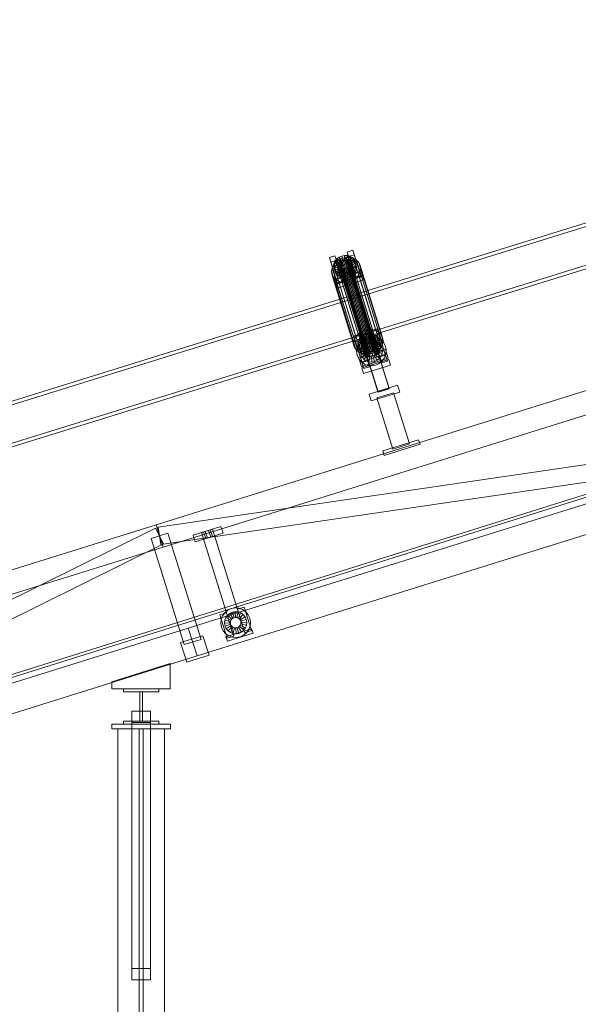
# Model space of a CAD drawing. Header units: millimetres. Extents: x -2233 to 65662, y -50530 to 6847.
# Tile 590 of 656: x 21397 to 22352, y 1493 to 3177. Entities that reach past the tile are written whole.
import ezdxf

# ---------------------------------------------------------------- set-up
doc = ezdxf.new("R2010")
doc.units = ezdxf.units.MM
doc.layers.add('COTAS_P', color=1, linetype='Continuous', lineweight=0)
doc.layers.add('lateral_C02', color=7, linetype='Continuous', lineweight=0)
doc.dimstyles.new('R19_100', dxfattribs={"dimtxt": 250, "dimasz": 150, "dimexe": 150, "dimexo": 80, "dimgap": 100, "dimtad": 1, "dimtih": 1, "dimtoh": 1, "dimdsep": 46, "dimcen": 0.09, "dimadec": 0, "dimazin": 0, "dimtfac": 1, "dimtdec": 4, "dimtofl": 0, "dimtmove": 0, "dimatfit": 3, "dimfxl": 1, "dimtolj": 1, "dimtzin": 0, "dimarcsym": 0})

# ---------------------------------------------------------------- blocks, each defined once
blk = doc.blocks.new('DIM_R32_4')
at = {"layer": 'COTAS_P'}
for p, q in [((15248.4, 1279.1), (24311.8, 4109.1)), ((24311.8, 4109.1), (24155.2, 4107.3)), ((24311.8, 4109.1), (24182.1, 4021.4)), ((24580.1, 3250), (24311.8, 4109.1)), ((15248.4, 1279.1), (15378.1, 1366.8)), ((15248.4, 1279.1), (15405, 1280.8)), ((15516.6, 420), (15248.4, 1279.1))]:
    blk.add_line(p, q, dxfattribs=at)
blk.add_text('9495 P', height=250, rotation=17.3406, dxfattribs=at).set_placement((19750.3, 2789.5))

msp = doc.modelspace()

# ---------------------------------------------------------------- linework, layer by layer
at = {"layer": 'lateral_C02'}
for p, q in [((15575.415, 232.817), (24634.01, 3078.273)), ((15576.913, 228.047), (24635.508, 3073.503)), ((22541.592, 2884.136), (21968.557, 2706.282)), ((21970.336, 2700.552), (22543.371, 2878.406)), ((21988.96, 2640.547), (22561.995, 2818.4)), ((22563.773, 2812.67), (21990.738, 2634.816)), ((21957.23, 2779.726), (21966.775, 2782.707)), ((21959.61, 2772.057), (21957.23, 2779.726)), ((21957.23, 2779.726), (21968.981, 2742.204)), ((21966.775, 2782.707), (21969.156, 2775.037)), ((21978.526, 2745.184), (21966.775, 2782.707)), ((21926.684, 2770.188), (21936.23, 2773.169)), ((21929.065, 2762.519), (21926.684, 2770.188)), ((21926.684, 2770.188), (21938.435, 2732.666)), ((21938.61, 2765.5), (21929.065, 2762.519)), ((21940.815, 2724.997), (21929.065, 2762.519)), ((21933.71, 2757.842), (21937.743, 2762.566)), ((21934.498, 2760.442), (21936.417, 2764.418)), ((21936.23, 2773.169), (21938.61, 2765.5)), ((21947.98, 2735.646), (21936.23, 2773.169)), ((21936.417, 2764.418), (21939.434, 2767.951)), ((21944.898, 2760.998), (21936.417, 2764.418)), ((21936.417, 2764.418), (21938.457, 2757.845)), ((21937.743, 2762.566), (21942.969, 2766.375)), ((21937.743, 2762.566), (21975.998, 2639.311)), ((21938.61, 2765.5), (21950.361, 2727.977)), ((21939.434, 2767.951), (21943.344, 2770.801)), ((21946.327, 2762.672), (21939.434, 2767.951)), ((21939.434, 2767.951), (21941.474, 2761.378)), ((21945.384, 2764.227), (21941.474, 2761.378)), ((21942.969, 2766.375), (21949.033, 2769.011)), ((21942.969, 2766.375), (21981.224, 2643.12)), ((21943.344, 2770.801), (21947.879, 2772.773)), ((21948.179, 2764.022), (21943.344, 2770.801)), ((21943.344, 2770.801), (21945.384, 2764.227)), ((21943.649, 2760.21), (21944.558, 2762.094)), ((21944.558, 2762.094), (21945.987, 2763.767)), ((21944.558, 2762.094), (21988.933, 2619.118)), ((21946.327, 2762.672), (21944.898, 2760.998)), ((21949.919, 2766.199), (21945.384, 2764.227)), ((21945.384, 2764.227), (21950.219, 2757.448)), ((21945.987, 2763.767), (21947.839, 2765.117)), ((21945.987, 2763.767), (21990.362, 2620.792)), ((21948.179, 2764.022), (21946.327, 2762.672)), ((21948.367, 2756.098), (21946.327, 2762.672)), ((21947.839, 2765.117), (21949.987, 2766.051)), ((21947.839, 2765.117), (21992.214, 2622.142)), ((21947.879, 2772.773), (21952.732, 2773.732)), ((21950.327, 2764.956), (21947.879, 2772.773)), ((21947.879, 2772.773), (21949.919, 2766.199)), ((21950.327, 2764.956), (21948.179, 2764.022)), ((21950.219, 2757.448), (21948.179, 2764.022)), ((21949.033, 2769.011), (21955.52, 2770.294)), ((21949.033, 2769.011), (21987.287, 2645.756)), ((21954.772, 2767.159), (21949.919, 2766.199)), ((21949.919, 2766.199), (21952.367, 2758.382)), ((21949.987, 2766.051), (21952.286, 2766.506)), ((21949.987, 2766.051), (21994.363, 2623.076)), ((21952.626, 2765.41), (21950.327, 2764.956)), ((21952.367, 2758.382), (21950.327, 2764.956)), ((21952.286, 2766.506), (21954.578, 2766.45)), ((21952.286, 2766.506), (21996.661, 2623.53)), ((21952.626, 2765.41), (21952.732, 2773.732)), ((21954.918, 2765.354), (21952.626, 2765.41)), ((21954.666, 2758.837), (21952.626, 2765.41)), ((21952.732, 2773.732), (21957.571, 2773.614)), ((21952.732, 2773.732), (21954.772, 2767.159)), ((21954.578, 2766.45), (21956.707, 2765.887)), ((21954.578, 2766.45), (21998.953, 2623.475)), ((21954.772, 2767.159), (21954.666, 2758.837)), ((21959.611, 2767.041), (21954.772, 2767.159)), ((21954.918, 2765.354), (21957.571, 2773.614)), ((21957.047, 2764.792), (21954.918, 2765.354)), ((21956.958, 2758.781), (21954.918, 2765.354)), ((21955.52, 2770.294), (21961.989, 2770.136)), ((21955.52, 2770.294), (21993.775, 2647.039)), ((21956.707, 2765.887), (21958.529, 2764.857)), ((21956.707, 2765.887), (22001.083, 2622.912)), ((21959.611, 2767.041), (21956.958, 2758.781)), ((21957.047, 2764.792), (21962.066, 2772.427)), ((21958.869, 2763.761), (21957.047, 2764.792)), ((21959.087, 2758.218), (21957.047, 2764.792)), ((21957.571, 2773.614), (21962.066, 2772.427)), ((21957.571, 2773.614), (21959.611, 2767.041)), ((21958.529, 2764.857), (21959.918, 2763.428)), ((21958.529, 2764.857), (22002.904, 2621.881)), ((21958.869, 2763.761), (21965.911, 2770.251)), ((21960.258, 2762.332), (21958.869, 2763.761)), ((21960.909, 2757.187), (21958.869, 2763.761)), ((21964.106, 2765.853), (21959.087, 2758.218)), ((21969.156, 2775.037), (21959.61, 2772.057)), ((21971.361, 2734.534), (21959.61, 2772.057)), ((21964.106, 2765.853), (21959.611, 2767.041)), ((21959.918, 2763.428), (21960.781, 2761.698)), ((21959.918, 2763.428), (22004.294, 2620.452)), ((21960.258, 2762.332), (21968.845, 2767.234)), ((21961.121, 2760.603), (21960.258, 2762.332)), ((21962.299, 2755.759), (21960.258, 2762.332)), ((21967.952, 2763.677), (21960.909, 2757.187)), ((21970.667, 2763.583), (21961.121, 2760.603)), ((21961.989, 2770.136), (21967.998, 2768.549)), ((21961.989, 2770.136), (22000.243, 2646.882)), ((21962.066, 2772.427), (21965.911, 2770.251)), ((21962.066, 2772.427), (21964.106, 2765.853)), ((21967.952, 2763.677), (21964.106, 2765.853)), ((21965.911, 2770.251), (21968.845, 2767.234)), ((21965.911, 2770.251), (21967.952, 2763.677)), ((21970.885, 2760.661), (21967.952, 2763.677)), ((21967.998, 2768.549), (21973.139, 2765.639)), ((21967.998, 2768.549), (22006.253, 2645.294)), ((21968.845, 2767.234), (21970.667, 2763.583)), ((21968.845, 2767.234), (21970.885, 2760.661)), ((21969.156, 2775.037), (21980.906, 2737.515)), ((21972.707, 2757.01), (21970.667, 2763.583)), ((21970.667, 2763.583), (21971.253, 2759.546)), ((21973.139, 2765.639), (21977.061, 2761.607)), ((21973.139, 2765.639), (22011.394, 2642.385)), ((21930.222, 2746.982), (21931.144, 2752.527)), ((21931.005, 2741.585), (21930.222, 2746.982)), ((21930.222, 2746.982), (21968.477, 2623.727)), ((21931.144, 2752.527), (21933.71, 2757.842)), ((21931.144, 2752.527), (21969.399, 2629.272)), ((21933.71, 2757.842), (21971.964, 2634.588)), ((21933.808, 2756.294), (21934.498, 2760.442)), ((21943.662, 2757.15), (21933.808, 2756.294)), ((21933.808, 2756.294), (21935.848, 2749.721)), ((21934.394, 2752.257), (21933.808, 2756.294)), ((21943.939, 2755.238), (21934.394, 2752.257)), ((21934.394, 2752.257), (21936.434, 2745.684)), ((21936.216, 2748.606), (21934.394, 2752.257)), ((21943.989, 2759.115), (21934.498, 2760.442)), ((21934.498, 2760.442), (21936.538, 2753.869)), ((21935.082, 2733.335), (21980.9, 2747.642)), ((21936.538, 2753.869), (21935.848, 2749.721)), ((21935.848, 2749.721), (21945.702, 2750.576)), ((21935.848, 2749.721), (21936.434, 2745.684)), ((21944.802, 2753.508), (21936.216, 2748.606)), ((21936.216, 2748.606), (21938.256, 2742.032)), ((21939.149, 2745.59), (21936.216, 2748.606)), ((21936.434, 2745.684), (21945.98, 2748.664)), ((21936.434, 2745.684), (21938.256, 2742.032)), ((21938.457, 2757.845), (21936.538, 2753.869)), ((21936.538, 2753.869), (21946.029, 2752.541)), ((21938.256, 2742.032), (21946.843, 2746.935)), ((21941.474, 2761.378), (21938.457, 2757.845)), ((21938.457, 2757.845), (21946.938, 2754.425)), ((21946.192, 2752.079), (21939.149, 2745.59)), ((21939.149, 2745.59), (21941.19, 2739.016)), ((21942.995, 2743.413), (21939.149, 2745.59)), ((21941.19, 2739.016), (21948.232, 2745.506)), ((21941.474, 2761.378), (21948.367, 2756.098)), ((21948.014, 2751.049), (21942.995, 2743.413)), ((21943.322, 2758.246), (21943.649, 2760.21)), ((21943.599, 2756.333), (21943.322, 2758.246)), ((21943.322, 2758.246), (21987.697, 2615.27)), ((21944.462, 2754.604), (21943.599, 2756.333)), ((21943.599, 2756.333), (21987.975, 2613.358)), ((21943.649, 2760.21), (21988.024, 2617.235)), ((21943.989, 2759.115), (21943.662, 2757.15)), ((21945.702, 2750.576), (21943.662, 2757.15)), ((21943.662, 2757.15), (21943.939, 2755.238)), ((21945.98, 2748.664), (21943.939, 2755.238)), ((21943.939, 2755.238), (21944.802, 2753.508)), ((21944.898, 2760.998), (21943.989, 2759.115)), ((21946.029, 2752.541), (21943.989, 2759.115)), ((21945.852, 2753.175), (21944.462, 2754.604)), ((21944.462, 2754.604), (21988.838, 2611.628)), ((21946.843, 2746.935), (21944.802, 2753.508)), ((21944.802, 2753.508), (21946.192, 2752.079)), ((21946.938, 2754.425), (21944.898, 2760.998)), ((21945.702, 2750.576), (21946.029, 2752.541)), ((21945.98, 2748.664), (21945.702, 2750.576)), ((21947.674, 2752.144), (21945.852, 2753.175)), ((21945.852, 2753.175), (21990.227, 2610.2)), ((21946.843, 2746.935), (21945.98, 2748.664)), ((21946.029, 2752.541), (21946.938, 2754.425)), ((21948.232, 2745.506), (21946.192, 2752.079)), ((21946.192, 2752.079), (21948.014, 2751.049)), ((21948.232, 2745.506), (21946.843, 2746.935)), ((21946.938, 2754.425), (21948.367, 2756.098)), ((21950.143, 2750.486), (21947.49, 2742.226)), ((21949.803, 2751.582), (21947.674, 2752.144)), ((21947.674, 2752.144), (21992.049, 2609.169)), ((21950.054, 2744.475), (21948.014, 2751.049)), ((21948.014, 2751.049), (21950.143, 2750.486)), ((21950.054, 2744.475), (21948.232, 2745.506)), ((21948.367, 2756.098), (21950.219, 2757.448)), ((21952.095, 2751.526), (21949.803, 2751.582)), ((21949.803, 2751.582), (21994.178, 2608.606)), ((21952.183, 2743.912), (21950.143, 2750.486)), ((21950.143, 2750.486), (21952.435, 2750.43)), ((21950.219, 2757.448), (21952.367, 2758.382)), ((21954.394, 2751.98), (21952.095, 2751.526)), ((21952.095, 2751.526), (21996.471, 2608.55)), ((21952.435, 2750.43), (21952.329, 2742.108)), ((21952.367, 2758.382), (21954.666, 2758.837)), ((21952.435, 2750.43), (21954.734, 2750.885)), ((21954.475, 2743.857), (21952.435, 2750.43)), ((21956.542, 2752.914), (21954.394, 2751.98)), ((21954.394, 2751.98), (21998.769, 2609.005)), ((21954.666, 2758.837), (21956.958, 2758.781)), ((21954.734, 2750.885), (21956.882, 2751.819)), ((21954.734, 2750.885), (21957.182, 2743.067)), ((21956.774, 2744.311), (21954.734, 2750.885)), ((21958.394, 2754.264), (21956.542, 2752.914)), ((21956.542, 2752.914), (22000.918, 2609.939)), ((21958.922, 2745.245), (21956.774, 2744.311)), ((21956.882, 2751.819), (21958.734, 2753.168)), ((21956.882, 2751.819), (21961.717, 2745.039)), ((21958.922, 2745.245), (21956.882, 2751.819)), ((21956.958, 2758.781), (21959.087, 2758.218)), ((21959.823, 2755.938), (21958.394, 2754.264)), ((21958.394, 2754.264), (22002.769, 2611.289)), ((21958.734, 2753.168), (21960.163, 2754.842)), ((21958.734, 2753.168), (21965.627, 2747.889)), ((21960.774, 2746.595), (21958.734, 2753.168)), ((21960.774, 2746.595), (21958.922, 2745.245)), ((21963.757, 2738.466), (21958.922, 2745.245)), ((21959.087, 2758.218), (21960.909, 2757.187)), ((21960.732, 2757.821), (21959.823, 2755.938)), ((21959.823, 2755.938), (22004.198, 2612.962)), ((21960.163, 2754.842), (21961.072, 2756.725)), ((21960.163, 2754.842), (21968.644, 2751.422)), ((21962.203, 2748.269), (21960.163, 2754.842)), ((21961.059, 2759.786), (21960.732, 2757.821)), ((21960.732, 2757.821), (22005.107, 2614.846)), ((21962.203, 2748.269), (21960.774, 2746.595)), ((21967.667, 2741.315), (21960.774, 2746.595)), ((21960.781, 2761.698), (21961.059, 2759.786)), ((22005.157, 2618.723), (21960.781, 2761.698)), ((21960.909, 2757.187), (21962.299, 2755.759)), ((21961.059, 2759.786), (22005.434, 2616.811)), ((21961.072, 2756.725), (21961.399, 2758.69)), ((21961.072, 2756.725), (21970.563, 2755.398)), ((21963.112, 2750.152), (21961.072, 2756.725)), ((21961.121, 2760.603), (21963.162, 2754.029)), ((21961.399, 2758.69), (21961.121, 2760.603)), ((21961.399, 2758.69), (21971.253, 2759.546)), ((21963.439, 2752.117), (21961.399, 2758.69)), ((21965.627, 2747.889), (21961.717, 2745.039)), ((21963.112, 2750.152), (21962.203, 2748.269)), ((21970.684, 2744.848), (21962.203, 2748.269)), ((21970.885, 2760.661), (21962.299, 2755.759)), ((21962.299, 2755.759), (21963.162, 2754.029)), ((21963.439, 2752.117), (21963.112, 2750.152)), ((21972.603, 2748.825), (21963.112, 2750.152)), ((21963.162, 2754.029), (21972.707, 2757.01)), ((21963.162, 2754.029), (21963.439, 2752.117)), ((21973.293, 2752.972), (21963.439, 2752.117)), ((21968.644, 2751.422), (21965.627, 2747.889)), ((21965.627, 2747.889), (21967.667, 2741.315)), ((21970.563, 2755.398), (21968.644, 2751.422)), ((21968.644, 2751.422), (21970.684, 2744.848)), ((21978.526, 2745.184), (21968.981, 2742.204)), ((21971.253, 2759.546), (21970.563, 2755.398)), ((21970.563, 2755.398), (21972.603, 2748.825)), ((21970.684, 2744.848), (21972.603, 2748.825)), ((21972.707, 2757.01), (21970.885, 2760.661)), ((21971.253, 2759.546), (21973.293, 2752.972)), ((21972.603, 2748.825), (21973.293, 2752.972)), ((21973.293, 2752.972), (21972.707, 2757.01)), ((21979.357, 2745.784), (21976.792, 2740.468)), ((21977.061, 2761.607), (21979.496, 2756.726)), ((21977.061, 2761.607), (22015.316, 2638.352)), ((21980.906, 2737.515), (21978.526, 2745.184)), ((21980.279, 2751.329), (21979.357, 2745.784)), ((21979.357, 2745.784), (22017.612, 2622.529)), ((21979.496, 2756.726), (21980.279, 2751.329)), ((22017.751, 2633.471), (21979.496, 2756.726)), ((21980.279, 2751.329), (22018.534, 2628.074)), ((21980.9, 2747.642), (21983.28, 2739.972)), ((21983.348, 2739.824), (21980.9, 2747.642)), ((21933.441, 2736.704), (21931.005, 2741.585)), ((21931.005, 2741.585), (21969.26, 2618.33)), ((21937.362, 2732.671), (21933.441, 2736.704)), ((21933.441, 2736.704), (21971.695, 2613.449)), ((21937.462, 2725.666), (21935.082, 2733.335)), ((21935.082, 2733.335), (21937.53, 2725.518)), ((21942.503, 2729.762), (21937.362, 2732.671)), ((21937.362, 2732.671), (21975.617, 2609.417)), ((21983.28, 2739.972), (21937.462, 2725.666)), ((21983.348, 2739.824), (21937.53, 2725.518)), ((21938.256, 2742.032), (21941.19, 2739.016)), ((21947.98, 2735.646), (21938.435, 2732.666)), ((21938.435, 2732.666), (21940.815, 2724.997)), ((21939.91, 2717.849), (21985.728, 2732.155)), ((21941.19, 2739.016), (21945.035, 2736.84)), ((21948.513, 2728.175), (21942.503, 2729.762)), ((21942.503, 2729.762), (21980.758, 2606.508)), ((21942.995, 2743.413), (21945.035, 2736.84)), ((21947.49, 2742.226), (21942.995, 2743.413)), ((21945.035, 2736.84), (21950.054, 2744.475)), ((21945.035, 2736.84), (21949.531, 2735.652)), ((21947.49, 2742.226), (21949.531, 2735.652)), ((21952.329, 2742.108), (21947.49, 2742.226)), ((21950.361, 2727.977), (21947.98, 2735.646)), ((21949.531, 2735.652), (21952.183, 2743.912)), ((21949.531, 2735.652), (21954.369, 2735.534)), ((21949.598, 2733.795), (21968.689, 2739.756)), ((21949.674, 2733.552), (21949.598, 2733.795)), ((22009.991, 2540.39), (21949.598, 2733.795)), ((21968.764, 2739.513), (21949.674, 2733.552)), ((22010.066, 2540.147), (21949.674, 2733.552)), ((21952.183, 2743.912), (21950.054, 2744.475)), ((21954.475, 2743.857), (21952.183, 2743.912)), ((21957.182, 2743.067), (21952.329, 2742.108)), ((21952.329, 2742.108), (21954.369, 2735.534)), ((21954.369, 2735.534), (21954.475, 2743.857)), ((21954.369, 2735.534), (21959.222, 2736.494)), ((21956.774, 2744.311), (21954.475, 2743.857)), ((21961.469, 2729.3), (21954.982, 2728.017)), ((21959.222, 2736.494), (21956.774, 2744.311)), ((21961.717, 2745.039), (21957.182, 2743.067)), ((21957.182, 2743.067), (21959.222, 2736.494)), ((21959.222, 2736.494), (21963.757, 2738.466)), ((21967.532, 2731.936), (21961.469, 2729.3)), ((21961.469, 2729.3), (21999.723, 2606.045)), ((21961.717, 2745.039), (21963.757, 2738.466)), ((21963.757, 2738.466), (21967.667, 2741.315)), ((21972.758, 2735.745), (21967.532, 2731.936)), ((21967.532, 2731.936), (22005.787, 2608.681)), ((21967.667, 2741.315), (21970.684, 2744.848)), ((21968.689, 2739.756), (21968.764, 2739.513)), ((22029.081, 2546.351), (21968.689, 2739.756)), ((21968.764, 2739.513), (22029.157, 2546.108)), ((21968.981, 2742.204), (21971.361, 2734.534)), ((21971.361, 2734.534), (21980.906, 2737.515)), ((21976.792, 2740.468), (21972.758, 2735.745)), ((21972.758, 2735.745), (22011.013, 2612.491)), ((21976.792, 2740.468), (22015.046, 2617.214)), ((21983.28, 2739.972), (21985.728, 2732.155)), ((21985.728, 2732.155), (21983.348, 2739.824)), ((21939.91, 2717.849), (21937.462, 2725.666)), ((21937.53, 2725.518), (21939.91, 2717.849)), ((21940.815, 2724.997), (21950.361, 2727.977)), ((21954.982, 2728.017), (21948.513, 2728.175)), ((21948.513, 2728.175), (21986.768, 2604.92)), ((21954.982, 2728.017), (21993.236, 2604.762)), ((21968.557, 2706.282), (21032.6, 2415.788)), ((21034.379, 2410.057), (21970.336, 2700.552)), ((21988.96, 2640.547), (21968.557, 2706.282)), ((21968.557, 2706.282), (21970.336, 2700.552)), ((21970.336, 2700.552), (21990.738, 2634.816)), ((21630.207, 2313.212), (22775.666, 2670.874)), ((21987.287, 2645.756), (21981.224, 2643.12)), ((21993.775, 2647.039), (21987.287, 2645.756)), ((22000.243, 2646.882), (21993.775, 2647.039)), ((21998.885, 2645.515), (22008.431, 2648.496)), ((22001.265, 2637.846), (21998.885, 2645.515)), ((21998.885, 2645.515), (22010.636, 2607.993)), ((22006.253, 2645.294), (22000.243, 2646.882)), ((22011.394, 2642.385), (22006.253, 2645.294)), ((22008.431, 2648.496), (22010.811, 2640.827)), ((22020.181, 2610.974), (22008.431, 2648.496)), ((21053.003, 2350.052), (21988.96, 2640.547)), ((21990.738, 2634.816), (21054.781, 2344.322)), ((21642.129, 2275.03), (22787.589, 2632.692)), ((21968.34, 2635.978), (21977.885, 2638.958)), ((21970.72, 2628.309), (21968.34, 2635.978)), ((21968.34, 2635.978), (21980.09, 2598.455)), ((21969.399, 2629.272), (21968.477, 2623.727)), ((21971.964, 2634.588), (21969.399, 2629.272)), ((21980.265, 2631.289), (21970.72, 2628.309)), ((21982.47, 2590.786), (21970.72, 2628.309)), ((21971.408, 2626.266), (21980.954, 2629.247)), ((21975.998, 2639.311), (21971.964, 2634.588)), ((21975.812, 2622.362), (21979.63, 2627.783)), ((21981.224, 2643.12), (21975.998, 2639.311)), ((21976.153, 2626.232), (21978.072, 2630.208)), ((21977.885, 2638.958), (21980.265, 2631.289)), ((21989.636, 2601.436), (21977.885, 2638.958)), ((21978.072, 2630.208), (21981.089, 2633.741)), ((21986.553, 2626.788), (21978.072, 2630.208)), ((21978.072, 2630.208), (21980.112, 2623.634)), ((21979.63, 2627.783), (21984.721, 2632.031)), ((21980.265, 2631.289), (21992.016, 2593.767)), ((21995.26, 2583.428), (21980.954, 2629.247)), ((21981.089, 2633.741), (21984.999, 2636.59)), ((21987.982, 2628.461), (21981.089, 2633.741)), ((21981.089, 2633.741), (21983.129, 2627.167)), ((21987.039, 2630.017), (21983.129, 2627.167)), ((21984.721, 2632.031), (21990.738, 2634.816)), ((21984.999, 2636.59), (21989.534, 2638.562)), ((21989.834, 2629.811), (21984.999, 2636.59)), ((21984.999, 2636.59), (21987.039, 2630.017)), ((21987.982, 2628.461), (21986.553, 2626.788)), ((21991.575, 2631.989), (21987.039, 2630.017)), ((21987.039, 2630.017), (21991.874, 2623.237)), ((21989.834, 2629.811), (21987.982, 2628.461)), ((21990.022, 2621.888), (21987.982, 2628.461)), ((21988.145, 2626.623), (21992.646, 2628.707)), ((21989.534, 2638.562), (21994.387, 2639.522)), ((21991.982, 2630.745), (21989.534, 2638.562)), ((21989.534, 2638.562), (21991.575, 2631.989)), ((21991.982, 2630.745), (21989.834, 2629.811)), ((21991.874, 2623.237), (21989.834, 2629.811)), ((21990.738, 2634.816), (21997.272, 2635.949)), ((21996.427, 2632.948), (21991.575, 2631.989)), ((21991.575, 2631.989), (21994.023, 2624.171)), ((21994.281, 2631.2), (21991.982, 2630.745)), ((21994.023, 2624.171), (21991.982, 2630.745)), ((21992.646, 2628.707), (21997.533, 2629.555)), ((21995.626, 2619.162), (21992.646, 2628.707)), ((21994.281, 2631.2), (21994.387, 2639.522)), ((21996.573, 2631.144), (21994.281, 2631.2)), ((21996.321, 2624.626), (21994.281, 2631.2)), ((21994.387, 2639.522), (21999.226, 2639.404)), ((21994.387, 2639.522), (21996.427, 2632.948)), ((21996.427, 2632.948), (21996.321, 2624.626)), ((22001.266, 2632.83), (21996.427, 2632.948)), ((21996.573, 2631.144), (21999.226, 2639.404)), ((21998.702, 2630.581), (21996.573, 2631.144)), ((21998.613, 2624.57), (21996.573, 2631.144)), ((21997.272, 2635.949), (22003.875, 2635.353)), ((21997.941, 2619.563), (21997.533, 2629.555)), ((21997.533, 2629.555), (22002.473, 2629.109)), ((22001.266, 2632.83), (21998.613, 2624.57)), ((21998.702, 2630.581), (22003.721, 2638.216)), ((22000.524, 2629.55), (21998.702, 2630.581)), ((22000.743, 2624.008), (21998.702, 2630.581)), ((21999.226, 2639.404), (22003.721, 2638.216)), ((21999.226, 2639.404), (22001.266, 2632.83)), ((22000.281, 2619.352), (22002.473, 2629.109)), ((22000.524, 2629.55), (22007.567, 2636.04)), ((22001.914, 2628.122), (22000.524, 2629.55)), ((22002.564, 2622.977), (22000.524, 2629.55)), ((22005.761, 2631.643), (22000.743, 2624.008)), ((22010.811, 2640.827), (22001.265, 2637.846)), ((22013.016, 2600.324), (22001.265, 2637.846)), ((22005.761, 2631.643), (22001.266, 2632.83)), ((22001.914, 2628.122), (22010.5, 2633.024)), ((22002.776, 2626.392), (22001.914, 2628.122)), ((22003.954, 2621.548), (22001.914, 2628.122)), ((22001.954, 2635.804), (22011.499, 2638.784)), ((22001.954, 2635.804), (22016.26, 2589.985)), ((22002.473, 2629.109), (22007.129, 2627.399)), ((22002.487, 2618.542), (22007.129, 2627.399)), ((22009.607, 2629.467), (22002.564, 2622.977)), ((22012.322, 2629.373), (22002.776, 2626.392)), ((22003.721, 2638.216), (22007.567, 2636.04)), ((22003.721, 2638.216), (22005.761, 2631.643)), ((22003.875, 2635.353), (22010.1, 2633.068)), ((22009.607, 2629.467), (22005.761, 2631.643)), ((22007.129, 2627.399), (22011.184, 2624.543)), ((22007.567, 2636.04), (22010.5, 2633.024)), ((22007.567, 2636.04), (22009.607, 2629.467)), ((22012.54, 2626.45), (22009.607, 2629.467)), ((22010.1, 2633.068), (22015.521, 2629.25)), ((22010.5, 2633.024), (22012.322, 2629.373)), ((22010.5, 2633.024), (22012.54, 2626.45)), ((22010.811, 2640.827), (22022.561, 2603.304)), ((22015.316, 2638.352), (22011.394, 2642.385)), ((22025.806, 2592.966), (22011.499, 2638.784)), ((22014.362, 2622.799), (22012.322, 2629.373)), ((22012.322, 2629.373), (22012.908, 2625.335)), ((22017.751, 2633.471), (22015.316, 2638.352)), ((22015.521, 2629.25), (22019.769, 2624.158)), ((22017.612, 2622.529), (22018.534, 2628.074)), ((22018.534, 2628.074), (22017.751, 2633.471)), ((21968.477, 2623.727), (21969.26, 2618.33)), ((21969.26, 2618.33), (21971.695, 2613.449)), ((21971.408, 2626.266), (21985.715, 2580.448)), ((21971.695, 2613.449), (21975.617, 2609.417)), ((21972.93, 2609.533), (21973.526, 2616.137)), ((21973.526, 2616.137), (21975.812, 2622.362)), ((21975.463, 2622.084), (21976.153, 2626.232)), ((21985.317, 2622.939), (21975.463, 2622.084)), ((21975.463, 2622.084), (21977.504, 2615.51)), ((21976.049, 2618.047), (21975.463, 2622.084)), ((21985.595, 2621.027), (21976.049, 2618.047)), ((21976.049, 2618.047), (21978.089, 2611.473)), ((21977.871, 2614.395), (21976.049, 2618.047)), ((21985.644, 2624.904), (21976.153, 2626.232)), ((21976.153, 2626.232), (21978.194, 2619.658)), ((21976.737, 2599.125), (22022.555, 2613.431)), ((21978.194, 2619.658), (21977.504, 2615.51)), ((21977.504, 2615.51), (21987.357, 2616.366)), ((21977.504, 2615.51), (21978.089, 2611.473)), ((21986.458, 2619.298), (21977.871, 2614.395)), ((21977.871, 2614.395), (21979.911, 2607.822)), ((21980.805, 2611.379), (21977.871, 2614.395)), ((21978.089, 2611.473), (21987.635, 2614.454)), ((21978.089, 2611.473), (21979.911, 2607.822)), ((21980.112, 2623.634), (21978.194, 2619.658)), ((21978.194, 2619.658), (21987.684, 2618.331)), ((21979.325, 2609.795), (21979.771, 2614.735)), ((21979.771, 2614.735), (21981.48, 2619.391)), ((21989.528, 2612.543), (21979.771, 2614.735)), ((21979.911, 2607.822), (21988.498, 2612.724)), ((21983.129, 2627.167), (21980.112, 2623.634)), ((21980.112, 2623.634), (21988.593, 2620.214)), ((21987.847, 2617.869), (21980.805, 2611.379)), ((21980.805, 2611.379), (21982.845, 2604.805)), ((21984.65, 2609.203), (21980.805, 2611.379)), ((21981.48, 2619.391), (21984.336, 2623.446)), ((21990.337, 2614.749), (21981.48, 2619.391)), ((21982.845, 2604.805), (21989.887, 2611.295)), ((21983.129, 2627.167), (21990.022, 2621.888)), ((21984.336, 2623.446), (21988.145, 2626.623)), ((21991.69, 2616.669), (21984.336, 2623.446)), ((21989.669, 2616.838), (21984.65, 2609.203)), ((21985.644, 2624.904), (21985.317, 2622.939)), ((21987.357, 2616.366), (21985.317, 2622.939)), ((21985.317, 2622.939), (21985.595, 2621.027)), ((21987.635, 2614.454), (21985.595, 2621.027)), ((21985.595, 2621.027), (21986.458, 2619.298)), ((21986.553, 2626.788), (21985.644, 2624.904)), ((21987.684, 2618.331), (21985.644, 2624.904)), ((21988.498, 2612.724), (21986.458, 2619.298)), ((21986.458, 2619.298), (21987.847, 2617.869)), ((21988.593, 2620.214), (21986.553, 2626.788)), ((21987.357, 2616.366), (21987.684, 2618.331)), ((21987.635, 2614.454), (21987.357, 2616.366)), ((21988.498, 2612.724), (21987.635, 2614.454)), ((21987.684, 2618.331), (21988.593, 2620.214)), ((21988.024, 2617.235), (21987.697, 2615.27)), ((21987.697, 2615.27), (21987.975, 2613.358)), ((21989.887, 2611.295), (21987.847, 2617.869)), ((21987.847, 2617.869), (21989.669, 2616.838)), ((21987.975, 2613.358), (21988.838, 2611.628)), ((21988.933, 2619.118), (21988.024, 2617.235)), ((21993.494, 2618.175), (21988.145, 2626.623)), ((21989.887, 2611.295), (21988.498, 2612.724)), ((21988.593, 2620.214), (21990.022, 2621.888)), ((21988.838, 2611.628), (21990.227, 2610.2)), ((21990.362, 2620.792), (21988.933, 2619.118)), ((21991.798, 2616.275), (21989.145, 2608.015)), ((21989.316, 2610.203), (21989.528, 2612.543)), ((21989.528, 2612.543), (21990.337, 2614.749)), ((21991.709, 2610.264), (21989.669, 2616.838)), ((21989.669, 2616.838), (21991.798, 2616.275)), ((21991.709, 2610.264), (21989.887, 2611.295)), ((21990.022, 2621.888), (21991.874, 2623.237)), ((21990.337, 2614.749), (21991.69, 2616.669)), ((21992.214, 2622.142), (21990.362, 2620.792)), ((21991.69, 2616.669), (21993.494, 2618.175)), ((21993.838, 2609.702), (21991.798, 2616.275)), ((21991.798, 2616.275), (21994.09, 2616.22)), ((21991.874, 2623.237), (21994.023, 2624.171)), ((21994.363, 2623.076), (21992.214, 2622.142)), ((21993.494, 2618.175), (21995.626, 2619.162)), ((21994.09, 2616.22), (21993.984, 2607.897)), ((21994.023, 2624.171), (21996.321, 2624.626)), ((21994.09, 2616.22), (21996.389, 2616.674)), ((21996.13, 2609.646), (21994.09, 2616.22)), ((21996.661, 2623.53), (21994.363, 2623.076)), ((21995.626, 2619.162), (21997.941, 2619.563)), ((21996.321, 2624.626), (21998.613, 2624.57)), ((21996.389, 2616.674), (21998.537, 2617.608)), ((21996.389, 2616.674), (21998.837, 2608.857)), ((21998.429, 2610.101), (21996.389, 2616.674)), ((21998.953, 2623.475), (21996.661, 2623.53)), ((21997.941, 2619.563), (22000.281, 2619.352)), ((22000.577, 2611.035), (21998.429, 2610.101)), ((21998.537, 2617.608), (22000.389, 2618.958)), ((21998.537, 2617.608), (22003.372, 2610.829)), ((22000.577, 2611.035), (21998.537, 2617.608)), ((21998.613, 2624.57), (22000.743, 2624.008)), ((22003.372, 2610.829), (21998.837, 2608.857)), ((22001.083, 2622.912), (21998.953, 2623.475)), ((22000.281, 2619.352), (22002.487, 2618.542)), ((22000.389, 2618.958), (22001.818, 2620.632)), ((22000.389, 2618.958), (22007.282, 2613.678)), ((22002.429, 2612.384), (22000.389, 2618.958)), ((22002.429, 2612.384), (22000.577, 2611.035)), ((22005.413, 2604.255), (22000.577, 2611.035)), ((22000.743, 2624.008), (22002.564, 2622.977)), ((22000.918, 2609.939), (22002.769, 2611.289)), ((22002.904, 2621.881), (22001.083, 2622.912)), ((22001.818, 2620.632), (22002.727, 2622.515)), ((22001.818, 2620.632), (22010.299, 2617.212)), ((22003.858, 2614.058), (22001.818, 2620.632)), ((22003.858, 2614.058), (22002.429, 2612.384)), ((22009.322, 2607.105), (22002.429, 2612.384)), ((22002.487, 2618.542), (22004.408, 2617.189)), ((22002.564, 2622.977), (22003.954, 2621.548)), ((22002.727, 2622.515), (22003.054, 2624.48)), ((22002.727, 2622.515), (22012.218, 2621.188)), ((22004.767, 2615.941), (22002.727, 2622.515)), ((22002.769, 2611.289), (22004.198, 2612.962)), ((22002.776, 2626.392), (22004.817, 2619.818)), ((22003.054, 2624.48), (22002.776, 2626.392)), ((22004.294, 2620.452), (22002.904, 2621.881)), ((22003.054, 2624.48), (22012.908, 2625.335)), ((22005.094, 2617.906), (22003.054, 2624.48)), ((22007.282, 2613.678), (22003.372, 2610.829)), ((22003.372, 2610.829), (22005.413, 2604.255)), ((22004.767, 2615.941), (22003.858, 2614.058)), ((22012.339, 2610.638), (22003.858, 2614.058)), ((22012.54, 2626.45), (22003.954, 2621.548)), ((22003.954, 2621.548), (22004.817, 2619.818)), ((22004.198, 2612.962), (22005.107, 2614.846)), ((22005.157, 2618.723), (22004.294, 2620.452)), ((22004.408, 2617.189), (22011.184, 2624.543)), ((22004.408, 2617.189), (22005.913, 2615.385)), ((22005.094, 2617.906), (22004.767, 2615.941)), ((22014.258, 2614.614), (22004.767, 2615.941)), ((22004.817, 2619.818), (22014.362, 2622.799)), ((22004.817, 2619.818), (22005.094, 2617.906)), ((22014.948, 2618.762), (22005.094, 2617.906)), ((22005.107, 2614.846), (22005.434, 2616.811)), ((22005.434, 2616.811), (22005.157, 2618.723)), ((22005.787, 2608.681), (22011.013, 2612.491)), ((22005.913, 2615.385), (22014.362, 2620.735)), ((22005.913, 2615.385), (22006.9, 2613.253)), ((22016.445, 2616.234), (22006.9, 2613.253)), ((22006.9, 2613.253), (22007.301, 2610.938)), ((22007.301, 2610.938), (22007.09, 2608.598)), ((22010.299, 2617.212), (22007.282, 2613.678)), ((22007.282, 2613.678), (22009.322, 2607.105)), ((22007.301, 2610.938), (22017.293, 2611.347)), ((22009.322, 2607.105), (22012.339, 2610.638)), ((22012.218, 2621.188), (22010.299, 2617.212)), ((22010.299, 2617.212), (22012.339, 2610.638)), ((22020.181, 2610.974), (22010.636, 2607.993)), ((22011.013, 2612.491), (22015.046, 2617.214)), ((22011.184, 2624.543), (22014.362, 2620.735)), ((22012.908, 2625.335), (22012.218, 2621.188)), ((22012.218, 2621.188), (22014.258, 2614.614)), ((22012.339, 2610.638), (22014.258, 2614.614)), ((22014.362, 2622.799), (22012.54, 2626.45)), ((22012.908, 2625.335), (22014.948, 2618.762)), ((22014.258, 2614.614), (22014.948, 2618.762)), ((22014.948, 2618.762), (22014.362, 2622.799)), ((22014.362, 2620.735), (22016.445, 2616.234)), ((22015.046, 2617.214), (22017.612, 2622.529)), ((22016.445, 2616.234), (22017.293, 2611.347)), ((22017.293, 2611.347), (22016.847, 2606.407)), ((22019.769, 2624.158), (22022.554, 2618.141)), ((22022.561, 2603.304), (22020.181, 2610.974)), ((22022.554, 2618.141), (22023.688, 2611.608)), ((22022.555, 2613.431), (22024.935, 2605.762)), ((22025.003, 2605.614), (22022.555, 2613.431)), ((22023.688, 2611.608), (22023.091, 2605.004)), ((21974.063, 2603), (21972.93, 2609.533)), ((21976.849, 2596.983), (21974.063, 2603)), ((21975.617, 2609.417), (21980.758, 2606.508)), ((21979.117, 2591.455), (21976.737, 2599.125)), ((21976.737, 2599.125), (21979.185, 2591.307)), ((21981.097, 2591.892), (21976.849, 2596.983)), ((22024.935, 2605.762), (21979.117, 2591.455)), ((22025.003, 2605.614), (21979.185, 2591.307)), ((21989.316, 2610.203), (21979.325, 2609.795)), ((21980.172, 2604.908), (21979.325, 2609.795)), ((21979.911, 2607.822), (21982.845, 2604.805)), ((21989.636, 2601.436), (21980.09, 2598.455)), ((21980.09, 2598.455), (21982.47, 2590.786)), ((21989.718, 2607.888), (21980.172, 2604.908)), ((21982.256, 2600.406), (21980.172, 2604.908)), ((21980.758, 2606.508), (21986.768, 2604.92)), ((21981.565, 2583.638), (22027.384, 2597.945)), ((21982.255, 2581.463), (22028.073, 2595.769)), ((21990.705, 2605.756), (21982.256, 2600.406)), ((21985.434, 2596.598), (21982.256, 2600.406)), ((21982.47, 2590.786), (21992.016, 2593.767)), ((21982.845, 2604.805), (21986.69, 2602.629)), ((21984.65, 2609.203), (21986.69, 2602.629)), ((21989.145, 2608.015), (21984.65, 2609.203)), ((21992.21, 2603.952), (21985.434, 2596.598)), ((21989.489, 2593.742), (21985.434, 2596.598)), ((21986.69, 2602.629), (21991.709, 2610.264)), ((21986.69, 2602.629), (21991.186, 2601.442)), ((21986.768, 2604.92), (21993.236, 2604.762)), ((21989.145, 2608.015), (21991.186, 2601.442)), ((21993.984, 2607.897), (21989.145, 2608.015)), ((21989.718, 2607.888), (21989.316, 2610.203)), ((21994.131, 2602.599), (21989.489, 2593.742)), ((21994.145, 2592.032), (21989.489, 2593.742)), ((21992.016, 2593.767), (21989.636, 2601.436)), ((21990.705, 2605.756), (21989.718, 2607.888)), ((21990.227, 2610.2), (21992.049, 2609.169)), ((21992.21, 2603.952), (21990.705, 2605.756)), ((21991.167, 2599.859), (22010.258, 2605.821)), ((21991.415, 2599.066), (21991.167, 2599.859)), ((22009.676, 2540.593), (21991.167, 2599.859)), ((21991.186, 2601.442), (21993.838, 2609.702)), ((21991.186, 2601.442), (21996.025, 2601.324)), ((22010.505, 2605.028), (21991.415, 2599.066)), ((22009.924, 2539.8), (21991.415, 2599.066)), ((21993.838, 2609.702), (21991.709, 2610.264)), ((21992.049, 2609.169), (21994.178, 2608.606)), ((21994.131, 2602.599), (21992.21, 2603.952)), ((21993.236, 2604.762), (21999.723, 2606.045)), ((21996.13, 2609.646), (21993.838, 2609.702)), ((21998.837, 2608.857), (21993.984, 2607.897)), ((21993.984, 2607.897), (21996.025, 2601.324)), ((21996.337, 2601.789), (21994.131, 2602.599)), ((21996.337, 2601.789), (21994.145, 2592.032)), ((21994.178, 2608.606), (21996.471, 2608.55)), ((21996.025, 2601.324), (21996.13, 2609.646)), ((21996.025, 2601.324), (22000.877, 2602.283)), ((21998.429, 2610.101), (21996.13, 2609.646)), ((21998.676, 2601.578), (21996.337, 2601.789)), ((21996.471, 2608.55), (21998.769, 2609.005)), ((22000.877, 2602.283), (21998.429, 2610.101)), ((22000.991, 2601.98), (21998.676, 2601.578)), ((21998.676, 2601.578), (21999.085, 2591.586)), ((21998.769, 2609.005), (22000.918, 2609.939)), ((21998.837, 2608.857), (22000.877, 2602.283)), ((21999.723, 2606.045), (22005.787, 2608.681)), ((22000.877, 2602.283), (22005.413, 2604.255)), ((22003.123, 2602.967), (22000.991, 2601.98)), ((22000.991, 2601.98), (22003.972, 2592.434)), ((22004.927, 2604.472), (22003.123, 2602.967)), ((22003.123, 2602.967), (22008.473, 2594.518)), ((22008.473, 2594.518), (22003.972, 2592.434)), ((22006.28, 2606.393), (22004.927, 2604.472)), ((22004.927, 2604.472), (22012.281, 2597.695)), ((22005.413, 2604.255), (22009.322, 2607.105)), ((22007.09, 2608.598), (22006.28, 2606.393)), ((22006.28, 2606.393), (22015.138, 2601.751)), ((22007.09, 2608.598), (22016.847, 2606.407)), ((22012.281, 2597.695), (22008.473, 2594.518)), ((22010.258, 2605.821), (22010.505, 2605.028)), ((22028.767, 2546.555), (22010.258, 2605.821)), ((22010.505, 2605.028), (22029.014, 2545.762)), ((22010.636, 2607.993), (22013.016, 2600.324)), ((22015.138, 2601.751), (22012.281, 2597.695)), ((22013.016, 2600.324), (22022.561, 2603.304)), ((22016.847, 2606.407), (22015.138, 2601.751)), ((22020.806, 2598.78), (22016.988, 2593.359)), ((22023.091, 2605.004), (22020.806, 2598.78)), ((22024.935, 2605.762), (22027.384, 2597.945)), ((22027.384, 2597.945), (22025.003, 2605.614)), ((22031.054, 2586.224), (22028.073, 2595.769)), ((21981.565, 2583.638), (21979.117, 2591.455)), ((21979.185, 2591.307), (21981.565, 2583.638)), ((21986.518, 2588.073), (21981.097, 2591.892)), ((21982.255, 2581.463), (21985.235, 2571.917)), ((21985.235, 2571.917), (22031.054, 2586.224)), ((21985.715, 2580.448), (21995.26, 2583.428)), ((21992.742, 2585.788), (21986.518, 2588.073)), ((21999.346, 2585.192), (21992.742, 2585.788)), ((21999.085, 2591.586), (21994.145, 2592.032)), ((22014.71, 2591.596), (21995.619, 2585.635)), ((22009.806, 2540.199), (21995.619, 2585.635)), ((22003.972, 2592.434), (21999.085, 2591.586)), ((22005.879, 2586.325), (21999.346, 2585.192)), ((22011.897, 2589.111), (22005.879, 2586.325)), ((22016.988, 2593.359), (22011.897, 2589.111)), ((22014.71, 2591.596), (22028.897, 2546.16)), ((22016.26, 2589.985), (22025.806, 2592.966)), ((21994.808, 2536.563), (22043.299, 2551.704)), ((22028.767, 2546.555), (22009.676, 2540.593)), ((22028.897, 2546.16), (22009.806, 2540.199)), ((22009.924, 2539.8), (22029.014, 2545.762)), ((22029.081, 2546.351), (22009.991, 2540.39)), ((22010.066, 2540.147), (22029.157, 2546.108)), ((22029.014, 2545.762), (22028.767, 2546.555)), ((22029.157, 2546.108), (22029.081, 2546.351)), ((22046.875, 2540.25), (22043.299, 2551.704)), ((21994.808, 2536.563), (21998.384, 2525.109)), ((21998.384, 2525.109), (22046.875, 2540.25)), ((22007.716, 2530.118), (22036.352, 2539.059)), ((22007.716, 2530.118), (22034.996, 2442.748)), ((22009.676, 2540.593), (22009.924, 2539.8)), ((22009.991, 2540.39), (22010.066, 2540.147)), ((22063.633, 2451.689), (22036.352, 2539.059)), ((21685.346, 2136.62), (22830.806, 2494.282)), ((21633.991, 2308.962), (22836.081, 2485.26)), ((21638.344, 2279.28), (22840.434, 2455.577)), ((21700.249, 2088.893), (22845.709, 2446.555)), ((22018.173, 2439.59), (22079.264, 2458.665)), ((22020.557, 2431.953), (22081.648, 2451.029)), ((22034.996, 2442.748), (22063.633, 2451.689)), ((22081.648, 2451.029), (22079.264, 2458.665)), ((22018.173, 2439.59), (22020.557, 2431.953)), ((20484.747, 1955.55), (21630.207, 2313.212)), ((20540.683, 1768.538), (21629.513, 2307.564)), ((21629.513, 2307.564), (21642.823, 2280.678)), ((21630.207, 2313.212), (21642.129, 2275.03)), ((21633.991, 2308.962), (21638.344, 2279.28)), ((21693.437, 2295.241), (21741.164, 2310.144)), ((21744.741, 2298.689), (21741.164, 2310.144)), ((21650.486, 2298.592), (21621.85, 2289.65)), ((21650.486, 2298.592), (21707.116, 2117.227)), ((21693.437, 2295.241), (21697.013, 2283.786)), ((21697.013, 2283.786), (21744.741, 2298.689)), ((21707.755, 2299.712), (21726.846, 2305.673)), ((21707.755, 2299.712), (21751.731, 2158.873)), ((21711.573, 2300.904), (21714.437, 2301.798)), ((21711.573, 2300.904), (21715.15, 2289.449)), ((21714.437, 2301.798), (21720.164, 2303.587)), ((21718.014, 2290.344), (21714.437, 2301.798)), ((21718.014, 2290.344), (21723.741, 2292.132)), ((21720.164, 2303.587), (21723.028, 2304.481)), ((21723.741, 2292.132), (21720.164, 2303.587)), ((21726.605, 2293.026), (21723.028, 2304.481)), ((21723.741, 2292.132), (21726.605, 2293.026)), ((21770.822, 2164.834), (21726.846, 2305.673)), ((20496.669, 1917.368), (21642.129, 2275.03)), ((20553.993, 1741.652), (21642.823, 2280.678)), ((21678.479, 2108.286), (21621.85, 2289.65)), ((21718.014, 2290.344), (21715.15, 2289.449)), ((21739.084, 2159.115), (21750.539, 2162.692)), ((21739.084, 2159.115), (21751.602, 2119.024)), ((21741.561, 2151.193), (21743.846, 2157.418)), ((21743.846, 2157.418), (21747.664, 2162.839)), ((21747.664, 2162.839), (21752.756, 2167.087)), ((21749.515, 2154.447), (21752.371, 2158.502)), ((21763.057, 2122.601), (21750.539, 2162.692)), ((21751.731, 2158.873), (21770.822, 2164.834)), ((21752.371, 2158.502), (21756.179, 2161.679)), ((21759.725, 2151.725), (21752.371, 2158.502)), ((21752.756, 2167.087), (21758.773, 2169.872)), ((21756.179, 2161.679), (21760.68, 2163.763)), ((21761.529, 2153.231), (21756.179, 2161.679)), ((21758.773, 2169.872), (21765.306, 2171.005)), ((21760.68, 2163.763), (21765.567, 2164.611)), ((21763.661, 2154.218), (21760.68, 2163.763)), ((21765.306, 2171.005), (21771.91, 2170.409)), ((21765.976, 2154.619), (21765.567, 2164.611)), ((21765.567, 2164.611), (21770.507, 2164.165)), ((21768.316, 2154.408), (21770.507, 2164.165)), ((21769.63, 2168.653), (21781.084, 2172.229)), ((21769.63, 2168.653), (21782.148, 2128.562)), ((21770.507, 2164.165), (21775.163, 2162.455)), ((21770.521, 2153.598), (21775.163, 2162.455)), ((21771.91, 2170.409), (21778.134, 2168.124)), ((21772.442, 2152.245), (21779.218, 2159.599)), ((21773.947, 2150.441), (21782.396, 2155.791)), ((21775.163, 2162.455), (21779.218, 2159.599)), ((21778.134, 2168.124), (21783.555, 2164.306)), ((21779.218, 2159.599), (21782.396, 2155.791)), ((21793.602, 2132.138), (21781.084, 2172.229)), ((21782.396, 2155.791), (21784.48, 2151.29)), ((21783.555, 2164.306), (21787.803, 2159.214)), ((21787.803, 2159.214), (21790.589, 2153.197)), ((21740.965, 2144.589), (21741.561, 2151.193)), ((21742.098, 2138.056), (21740.965, 2144.589)), ((21747.359, 2144.851), (21747.805, 2149.791)), ((21757.351, 2145.259), (21747.359, 2144.851)), ((21748.207, 2139.964), (21747.359, 2144.851)), ((21747.805, 2149.791), (21749.515, 2154.447)), ((21757.562, 2147.599), (21747.805, 2149.791)), ((21757.752, 2142.944), (21748.207, 2139.964)), ((21750.291, 2135.462), (21748.207, 2139.964)), ((21758.372, 2149.804), (21749.515, 2154.447)), ((21758.739, 2140.812), (21750.291, 2135.462)), ((21760.245, 2139.008), (21753.468, 2131.654)), ((21757.351, 2145.259), (21757.562, 2147.599)), ((21757.752, 2142.944), (21757.351, 2145.259)), ((21757.562, 2147.599), (21758.372, 2149.804)), ((21758.739, 2140.812), (21757.752, 2142.944)), ((21758.372, 2149.804), (21759.725, 2151.725)), ((21760.245, 2139.008), (21758.739, 2140.812)), ((21759.725, 2151.725), (21761.529, 2153.231)), ((21762.165, 2137.655), (21760.245, 2139.008)), ((21761.529, 2153.231), (21763.661, 2154.218)), ((21763.661, 2154.218), (21765.976, 2154.619)), ((21765.976, 2154.619), (21768.316, 2154.408)), ((21768.316, 2154.408), (21770.521, 2153.598)), ((21770.521, 2153.598), (21772.442, 2152.245)), ((21772.962, 2139.528), (21771.158, 2138.023)), ((21772.442, 2152.245), (21773.947, 2150.441)), ((21774.315, 2141.449), (21772.962, 2139.528)), ((21772.962, 2139.528), (21780.316, 2132.751)), ((21773.947, 2150.441), (21774.934, 2148.309)), ((21775.125, 2143.654), (21774.315, 2141.449)), ((21774.315, 2141.449), (21783.172, 2136.806)), ((21784.48, 2151.29), (21774.934, 2148.309)), ((21774.934, 2148.309), (21775.336, 2145.994)), ((21775.336, 2145.994), (21775.125, 2143.654)), ((21775.125, 2143.654), (21784.881, 2141.463)), ((21775.336, 2145.994), (21785.327, 2146.403)), ((21784.881, 2141.463), (21783.172, 2136.806)), ((21784.48, 2151.29), (21785.327, 2146.403)), ((21785.327, 2146.403), (21784.881, 2141.463)), ((21791.126, 2140.06), (21788.841, 2133.836)), ((21790.589, 2153.197), (21791.722, 2146.664)), ((21791.722, 2146.664), (21791.126, 2140.06)), ((20539.887, 1778.958), (21685.346, 2136.62)), ((21672.216, 2111.568), (21710.398, 2123.49)), ((21685.346, 2136.62), (21700.249, 2088.893)), ((21720.83, 2090.081), (21710.398, 2123.49)), ((21744.883, 2132.039), (21742.098, 2138.056)), ((21749.131, 2126.948), (21744.883, 2132.039)), ((21754.552, 2123.129), (21749.131, 2126.948)), ((21749.754, 2121.589), (21793.663, 2135.3)), ((21753.468, 2131.654), (21750.291, 2135.462)), ((21751.602, 2119.024), (21763.057, 2122.601)), ((21752.138, 2113.953), (21796.047, 2127.663)), ((21757.523, 2128.798), (21753.468, 2131.654)), ((21760.777, 2120.844), (21754.552, 2123.129)), ((21762.165, 2137.655), (21757.523, 2128.798)), ((21762.179, 2127.088), (21757.523, 2128.798)), ((21764.371, 2136.845), (21762.165, 2137.655)), ((21764.371, 2136.845), (21762.179, 2127.088)), ((21767.119, 2126.642), (21762.179, 2127.088)), ((21766.711, 2136.634), (21764.371, 2136.845)), ((21769.026, 2137.036), (21766.711, 2136.634)), ((21766.711, 2136.634), (21767.119, 2126.642)), ((21772.006, 2127.49), (21767.119, 2126.642)), ((21771.158, 2138.023), (21769.026, 2137.036)), ((21769.026, 2137.036), (21772.006, 2127.49)), ((21771.158, 2138.023), (21776.507, 2129.574)), ((21776.507, 2129.574), (21772.006, 2127.49)), ((21779.931, 2124.167), (21773.914, 2121.381)), ((21780.316, 2132.751), (21776.507, 2129.574)), ((21785.022, 2128.415), (21779.931, 2124.167)), ((21783.172, 2136.806), (21780.316, 2132.751)), ((21782.148, 2128.562), (21793.602, 2132.138)), ((21788.841, 2133.836), (21785.022, 2128.415)), ((21796.047, 2127.663), (21793.663, 2135.3)), ((21672.216, 2111.568), (21682.648, 2078.159)), ((21707.116, 2117.227), (21678.479, 2108.286)), ((21749.754, 2121.589), (21752.138, 2113.953)), ((21767.381, 2120.248), (21760.777, 2120.844)), ((21773.914, 2121.381), (21767.381, 2120.248)), ((20554.789, 1731.231), (21700.249, 2088.893)), ((21682.648, 2078.159), (21720.83, 2090.081)), ((21554.496, 2044.43), (21654.496, 2075.654)), ((21654.496, 2032.43), (21654.496, 2075.654)), ((21554.496, 2044.43), (21554.496, 2032.43)), ((21554.496, 2032.43), (21654.496, 2032.43)), ((21574.794, 2027.43), (21574.794, 2032.43)), ((21574.794, 2032.43), (21634.794, 2032.43)), ((21634.794, 2027.43), (21574.794, 2027.43)), ((21602.294, 1977.43), (21602.294, 2027.43)), ((21602.294, 2027.43), (21607.294, 2027.43)), ((21607.294, 2027.43), (21607.294, 1977.43)), ((21634.794, 2032.43), (21634.794, 2027.43)), ((21588.794, 1994.096), (21620.794, 1994.096)), ((21588.794, 1974.764), (21588.794, 1994.096)), ((21588.794, 1994.096), (21588.794, 1554.096)), ((21620.794, 1994.096), (21620.794, 1974.764)), ((21620.794, 1554.096), (21620.794, 1994.096)), ((21554.794, 1972.43), (21654.794, 1972.43)), ((21554.794, 1972.43), (21554.794, 1964.43)), ((21574.794, 1972.43), (21574.794, 1977.43)), ((21574.794, 1977.43), (21634.794, 1977.43)), ((21634.794, 1972.43), (21574.794, 1972.43)), ((21620.794, 1974.764), (21588.794, 1974.764)), ((21588.794, 1534.764), (21588.794, 1974.764)), ((21607.294, 1977.43), (21602.294, 1977.43)), ((21620.794, 1534.764), (21620.794, 1974.764)), ((21634.794, 1977.43), (21634.794, 1972.43)), ((21654.794, 1964.43), (21654.794, 1972.43)), ((21554.794, 1964.43), (21654.794, 1964.43)), ((21564.794, 1964.43), (21644.794, 1964.43)), ((21564.794, 1964.43), (21564.794, 25)), ((21601.294, 1964.43), (21608.294, 1964.43)), ((21601.294, 1964.43), (21601.294, 25)), ((21608.294, 25), (21608.294, 1964.43)), ((21644.794, 25), (21644.794, 1964.43)), ((21588.794, 1554.096), (21588.794, 1534.764)), ((21620.794, 1554.096), (21588.794, 1554.096)), ((21620.794, 1534.764), (21620.794, 1554.096)), ((21588.794, 1534.764), (21620.794, 1534.764))]:
    msp.add_line(p, q, dxfattribs=at)

# ---------------------------------------------------------------- dimensions: what is measured, and where the dimension line sits
at = {"layer": 'COTAS_P'}
dim = msp.add_aligned_dim(p1=(15516.618, 420), p2=(24580.067, 3250), distance=900, text='<> P', dimstyle='R19_100', dxfattribs=at)
dim.commit()
dim.dimension.update_dxf_attribs({"geometry": 'DIM_R32_4', "text_midpoint": (19780.096, 2694.095)})

doc.saveas('drawing.dxf')
